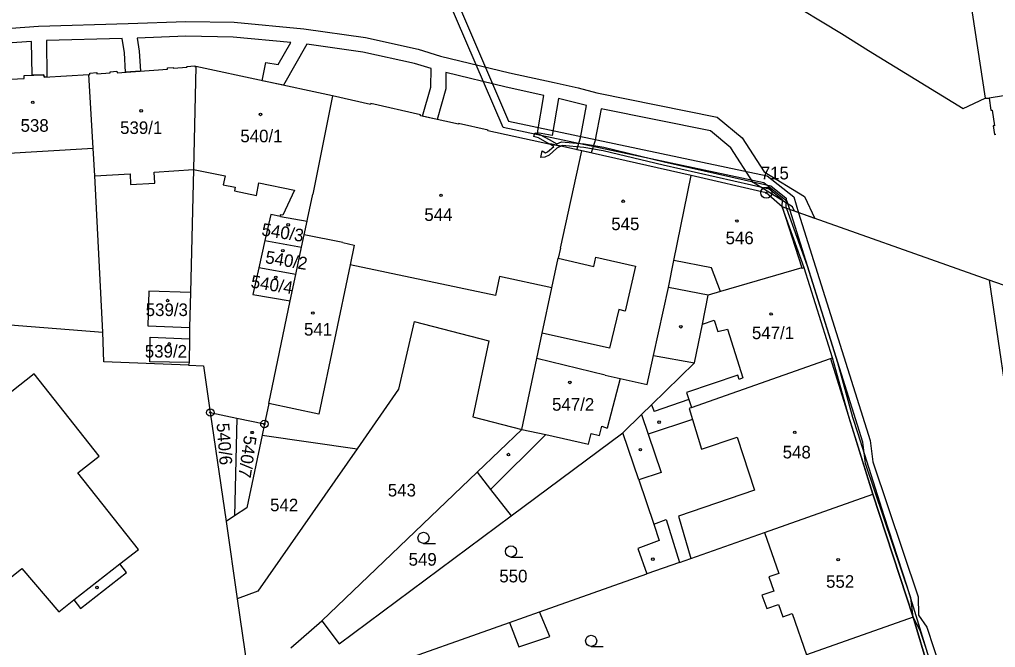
# Model space of a CAD drawing. Extents: x -755819 to -753140, y -1169796 to -1166000.
# Drawn here: x -755315.7 to -755184.1, y -1166631.5 to -1166546.9 of the extents above; entities that cross this region are included whole.
import ezdxf

# ---------------------------------------------------------------- set-up
doc = ezdxf.new("R2010")
doc.units = 0
for name, color, linetype in [('Vrstva 1', 7, 'Continuous'), ('Vrstva 17', 7, 'Continuous'), ('Vrstva 18', 7, 'Continuous'), ('Vrstva 19', 7, 'Continuous'), ('Vrstva 24', 7, 'Continuous'), ('Vrstva 25', 7, 'Continuous'), ('Vrstva 27', 7, 'Continuous'), ('Vrstva 4', 7, 'Continuous')]:
    doc.layers.add(name, color=color, linetype=linetype)

msp = doc.modelspace()

# ---------------------------------------------------------------- linework, layer by layer
at = {"layer": 'Vrstva 1'}
for p, q in [((-755222.5, -1166538.05), (-755204.9, -1166548.78)), ((-755187.75, -1166542.97), (-755185.52, -1166557.5)), ((-755204.9, -1166548.78), (-755201.26, -1166551.05)), ((-755201.26, -1166551.05), (-755188.51, -1166558.89)), ((-755295.77, -1166553.38), (-755294.98, -1166553.33)), ((-755295.76, -1166553.59), (-755295.77, -1166553.38)), ((-755294.98, -1166553.44), (-755293.12, -1166553.32)), ((-755294.98, -1166553.33), (-755294.98, -1166553.44)), ((-755293.13, -1166553.2), (-755292.06, -1166553.13)), ((-755293.12, -1166553.32), (-755293.13, -1166553.2)), ((-755291.92, -1166553.2), (-755292.26, -1166567.08)), ((-755292.06, -1166553.13), (-755292.06, -1166553.2)), ((-755292.06, -1166553.2), (-755291.92, -1166553.2)), ((-755273.49, -1166557.18), (-755291.92, -1166553.2)), ((-755321.16, -1166555.14), (-755315.09, -1166554.83)), ((-755315.09, -1166554.44), (-755312.42, -1166554.32)), ((-755315.09, -1166554.83), (-755315.09, -1166554.44)), ((-755312.42, -1166554.32), (-755312.36, -1166554.67)), ((-755312.36, -1166554.67), (-755306.35, -1166554.28)), ((-755306.35, -1166554.28), (-755306.23, -1166554.27)), ((-755305.77, -1166564.24), (-755306.35, -1166554.28)), ((-755306.23, -1166554.11), (-755305.3, -1166554.04)), ((-755306.23, -1166554.27), (-755306.23, -1166554.11)), ((-755305.3, -1166554.04), (-755305.29, -1166554.19)), ((-755305.29, -1166554.19), (-755303.46, -1166554.06)), ((-755303.47, -1166553.91), (-755302.56, -1166553.84)), ((-755303.46, -1166554.06), (-755303.47, -1166553.91)), ((-755302.56, -1166553.84), (-755302.53, -1166554.05)), ((-755302.53, -1166554.05), (-755295.76, -1166553.59)), ((-755273.49, -1166557.18), (-755276.16, -1166570.42)), ((-755268.4, -1166558.33), (-755273.49, -1166557.18)), ((-755185.52, -1166557.5), (-755185, -1166557.47)), ((-755180.14, -1166556.68), (-755185, -1166557.47)), ((-755185, -1166557.47), (-755184.76, -1166559.1)), ((-755268.36, -1166558.21), (-755268.4, -1166558.33)), ((-755261.64, -1166559.73), (-755268.36, -1166558.21)), ((-755188.51, -1166558.89), (-755185.52, -1166557.5)), ((-755261.63, -1166559.85), (-755261.64, -1166559.73)), ((-755256.53, -1166560.99), (-755261.63, -1166559.85)), ((-755184.76, -1166559.1), (-755184.59, -1166559.08)), ((-755184.59, -1166559.08), (-755184.27, -1166561.2)), ((-755256.51, -1166560.91), (-755256.53, -1166560.99)), ((-755252.54, -1166561.78), (-755256.51, -1166560.91)), ((-755184.27, -1166561.2), (-755184.44, -1166561.23)), ((-755184.44, -1166561.23), (-755184.26, -1166562.36)), ((-755252.56, -1166561.88), (-755252.54, -1166561.78)), ((-755244.12, -1166563.74), (-755252.56, -1166561.88)), ((-755184.26, -1166562.36), (-755184.1, -1166562.33)), ((-755244.1, -1166563.65), (-755244.12, -1166563.74)), ((-755239.9, -1166564.58), (-755244.1, -1166563.65)), ((-755305.55, -1166567.94), (-755305.77, -1166564.24)), ((-755242.79, -1166577.71), (-755239.9, -1166564.58)), ((-755225.17, -1166567.92), (-755239.9, -1166564.58)), ((-755304.46, -1166589.02), (-755305.55, -1166567.94)), ((-755292.26, -1166567.08), (-755292.66, -1166583.69)), ((-755227.48, -1166579.37), (-755225.17, -1166567.92)), ((-755215.03, -1166570.23), (-755225.17, -1166567.92)), ((-755276.87, -1166573.78), (-755276.16, -1166570.42)), ((-755212.88, -1166572.14), (-755215.03, -1166570.23)), ((-755281.82, -1166573.18), (-755282.61, -1166576.68)), ((-755280.53, -1166573.42), (-755281.82, -1166573.18)), ((-755184.97, -1166582.02), (-755212.88, -1166572.14)), ((-755212.88, -1166572.14), (-755210.26, -1166580.36)), ((-755280.53, -1166573.42), (-755276.93, -1166574.08)), ((-755277.32, -1166575.9), (-755276.93, -1166574.08)), ((-755276.93, -1166574.08), (-755276.87, -1166573.78)), ((-755282.61, -1166576.68), (-755283.45, -1166580.35)), ((-755282.61, -1166576.68), (-755277.67, -1166577.57)), ((-755277.67, -1166577.57), (-755277.32, -1166575.9)), ((-755272.13, -1166576.95), (-755277.32, -1166575.9)), ((-755272.13, -1166576.95), (-755270.58, -1166577.28)), ((-755278.44, -1166581.24), (-755277.67, -1166577.57)), ((-755270.58, -1166577.28), (-755271.13, -1166579.93)), ((-755242.79, -1166577.71), (-755243.08, -1166579.04)), ((-755243.94, -1166583.04), (-755243.08, -1166579.04)), ((-755228.21, -1166583), (-755227.48, -1166579.37)), ((-755283.45, -1166580.35), (-755284.26, -1166583.93)), ((-755278.44, -1166581.24), (-755283.45, -1166580.35)), ((-755251.52, -1166584.08), (-755271.13, -1166579.93)), ((-755210.26, -1166580.36), (-755221.22, -1166583.56)), ((-755210.26, -1166580.36), (-755210.23, -1166580.46)), ((-755209.93, -1166580.37), (-755210.23, -1166580.46)), ((-755206.11, -1166592.49), (-755209.93, -1166580.37)), ((-755279.2, -1166584.82), (-755278.44, -1166581.24)), ((-755251, -1166581.54), (-755251.52, -1166584.08)), ((-755243.94, -1166583.04), (-755251, -1166581.54)), ((-755181.08, -1166583.4), (-755184.97, -1166582.02)), ((-755184.97, -1166582.02), (-755181.63, -1166604.84)), ((-755298.29, -1166583.51), (-755298.42, -1166588.18)), ((-755292.66, -1166583.69), (-755298.29, -1166583.51)), ((-755292.66, -1166583.69), (-755292.77, -1166588.41)), ((-755245.25, -1166589.18), (-755243.94, -1166583.04)), ((-755230.25, -1166592.16), (-755228.21, -1166583)), ((-755222.85, -1166584.03), (-755228.21, -1166583)), ((-755221.22, -1166583.56), (-755222.85, -1166584.03)), ((-755284.26, -1166583.93), (-755279.2, -1166584.82)), ((-755282.11, -1166598.66), (-755279.2, -1166584.82)), ((-755223.65, -1166587.96), (-755222.85, -1166584.03)), ((-755262.52, -1166587.57), (-755264.59, -1166596.71)), ((-755262.52, -1166587.57), (-755252.45, -1166590.17)), ((-755318.73, -1166587.9), (-755304.46, -1166589.02)), ((-755304.35, -1166593.01), (-755304.46, -1166589.02)), ((-755298.42, -1166588.18), (-755292.77, -1166588.41)), ((-755292.77, -1166588.41), (-755292.78, -1166589.94)), ((-755224.72, -1166593.15), (-755223.65, -1166587.96)), ((-755298.12, -1166593), (-755298.08, -1166589.68)), ((-755298.08, -1166589.68), (-755292.78, -1166589.94)), ((-755292.78, -1166589.94), (-755292.81, -1166593.13)), ((-755252.45, -1166590.17), (-755254.61, -1166600.42)), ((-755245.98, -1166592.55), (-755245.25, -1166589.18)), ((-755247.97, -1166602.13), (-755245.98, -1166592.55)), ((-755236.75, -1166594.82), (-755245.98, -1166592.55)), ((-755231.11, -1166596.07), (-755230.25, -1166592.16)), ((-755225.1, -1166599.19), (-755206.38, -1166592.59)), ((-755206.38, -1166592.59), (-755206.11, -1166592.49)), ((-755206.38, -1166592.59), (-755200.68, -1166610.85)), ((-755292.9, -1166593.46), (-755304.35, -1166593.01)), ((-755292.81, -1166593.13), (-755298.12, -1166593)), ((-755292.81, -1166593.13), (-755292.9, -1166593.46)), ((-755292.9, -1166593.46), (-755290.9, -1166593.54)), ((-755290.9, -1166593.54), (-755289.98, -1166599.86)), ((-755230.51, -1166598.82), (-755224.72, -1166593.15)), ((-755313.71, -1166594.62), (-755327.63, -1166605.58)), ((-755304.96, -1166605.74), (-755313.71, -1166594.62)), ((-755236.75, -1166594.82), (-755234.71, -1166595.27)), ((-755234.71, -1166595.27), (-755231.11, -1166596.07)), ((-755264.59, -1166596.71), (-755270.2, -1166604.77)), ((-755225.47, -1166598.09), (-755230.15, -1166599.73)), ((-755225.47, -1166598.09), (-755225.1, -1166599.19)), ((-755282.11, -1166598.66), (-755282.69, -1166601.4)), ((-755231.85, -1166600.13), (-755230.51, -1166598.82)), ((-755230.51, -1166598.82), (-755230.15, -1166599.73)), ((-755289.98, -1166599.86), (-755287.85, -1166614.53)), ((-755289.98, -1166599.86), (-755286.42, -1166600.61)), ((-755286.42, -1166600.61), (-755286.72, -1166613.79)), ((-755286.42, -1166600.61), (-755282.69, -1166601.4)), ((-755254.61, -1166600.42), (-755247.97, -1166602.13)), ((-755234.35, -1166602.58), (-755231.85, -1166600.13)), ((-755282.69, -1166601.4), (-755283.01, -1166602.92)), ((-755254, -1166607.9), (-755247.97, -1166602.13)), ((-755283.01, -1166602.92), (-755285.07, -1166612.7)), ((-755283.01, -1166602.92), (-755270.2, -1166604.77)), ((-755249.41, -1166613.77), (-755234.35, -1166602.58)), ((-755232.21, -1166608.92), (-755234.35, -1166602.58)), ((-755270.2, -1166604.77), (-755283.56, -1166623.94)), ((-755307.86, -1166607.98), (-755304.96, -1166605.74)), ((-755299.68, -1166618.31), (-755307.86, -1166607.98)), ((-755274.93, -1166627.92), (-755254, -1166607.9)), ((-755254, -1166607.9), (-755252.23, -1166610.23)), ((-755232.21, -1166608.92), (-755230.17, -1166614.9)), ((-755252.23, -1166610.23), (-755249.41, -1166613.77)), ((-755215.28, -1166616.01), (-755200.68, -1166610.85)), ((-755200.68, -1166610.85), (-755195.23, -1166627.44)), ((-755285.07, -1166612.7), (-755286.72, -1166613.79)), ((-755286.72, -1166613.79), (-755287.85, -1166614.53)), ((-755272.63, -1166631.04), (-755249.41, -1166613.77)), ((-755287.85, -1166614.53), (-755286.34, -1166624.95)), ((-755230.17, -1166614.9), (-755229.48, -1166617.11)), ((-755225.21, -1166619.52), (-755215.28, -1166616.01)), ((-755215.28, -1166616.01), (-755213.35, -1166621.54)), ((-755229.48, -1166617.11), (-755232.34, -1166618.18)), ((-755302.19, -1166620.26), (-755299.68, -1166618.31)), ((-755232.34, -1166618.18), (-755231.13, -1166621.61)), ((-755301.28, -1166621.43), (-755302.19, -1166620.26)), ((-755226.75, -1166620.07), (-755231.13, -1166621.61)), ((-755226.75, -1166620.07), (-755225.21, -1166619.52)), ((-755335.43, -1166636.93), (-755315.38, -1166620.9)), ((-755315.38, -1166620.9), (-755310.42, -1166626.74)), ((-755307.49, -1166626.28), (-755301.28, -1166621.43)), ((-755245.62, -1166626.73), (-755231.13, -1166621.61)), ((-755213.35, -1166621.54), (-755214.69, -1166622.01)), ((-755214.69, -1166622.01), (-755214.02, -1166623.92)), ((-755283.56, -1166623.94), (-755286.34, -1166624.95)), ((-755214.02, -1166623.92), (-755215.61, -1166624.48)), ((-755215.61, -1166624.48), (-755214.98, -1166626.27)), ((-755310.42, -1166626.74), (-755308.4, -1166625.1)), ((-755308.4, -1166625.1), (-755307.49, -1166626.28)), ((-755286.34, -1166624.95), (-755284.65, -1166636.55)), ((-755214.98, -1166626.27), (-755213.4, -1166625.72)), ((-755213.4, -1166625.72), (-755212.82, -1166627.38)), ((-755249.67, -1166628.16), (-755245.62, -1166626.73)), ((-755212.82, -1166627.38), (-755211.54, -1166626.94)), ((-755211.54, -1166626.94), (-755209.6, -1166632.51)), ((-755279.11, -1166631.59), (-755274.93, -1166627.92)), ((-755274.93, -1166627.92), (-755272.63, -1166631.04)), ((-755273.57, -1166636.61), (-755249.67, -1166628.16)), ((-755195.23, -1166627.44), (-755209.6, -1166632.51)), ((-755195.23, -1166627.44), (-755192.56, -1166636.39))]:
    msp.add_line(p, q, dxfattribs=at)
at = {"layer": 'Vrstva 24'}
for centre, radius in [((-755215.03, -1166570.23), 0.75), ((-755215.03, -1166570.23), 0.1), ((-755289.98, -1166599.86), 0.5), ((-755289.98, -1166599.86), 0.1), ((-755282.69, -1166601.4), 0.5), ((-755282.69, -1166601.4), 0.1)]:
    msp.add_circle(centre, radius, dxfattribs=at)
at = {"layer": 'Vrstva 25'}
for p, q in [((-755261.24, -1166617.5), (-755259.64, -1166617.5)), ((-755249.45, -1166619.33), (-755247.85, -1166619.33)), ((-755238.64, -1166631.38), (-755237.04, -1166631.38))]:
    msp.add_line(p, q, dxfattribs=at)
msp.add_lwpolyline([(-755284.27, -1166602.39), (-755284.18, -1166602.54), (-755284.27, -1166602.69), (-755284.45, -1166602.69), (-755284.54, -1166602.54), (-755284.45, -1166602.39)], close=True, dxfattribs=at)
for centre, radius in [((-755313.92, -1166558.04), 0.175), ((-755299.3, -1166559.18), 0.175), ((-755283.21, -1166559.67), 0.175), ((-755258.88, -1166570.58), 0.175), ((-755234.32, -1166571.38), 0.175), ((-755279.49, -1166574.56), 0.175), ((-755218.99, -1166574.04), 0.175), ((-755280.2, -1166578.04), 0.175), ((-755281.16, -1166581.64), 0.175), ((-755295.73, -1166584.77), 0.175), ((-755276.16, -1166586.44), 0.175), ((-755214.39, -1166586.57), 0.175), ((-755226.56, -1166588.29), 0.175), ((-755295.51, -1166590.61), 0.175), ((-755241.51, -1166595.79), 0.175), ((-755229.49, -1166601.15), 0.175), ((-755211.2, -1166602.52), 0.175), ((-755232.01, -1166604.86), 0.175), ((-755249.8, -1166605.53), 0.175), ((-755261.24, -1166616.75), 0.75), ((-755249.45, -1166618.58), 0.75), ((-755230.33, -1166619.61), 0.175), ((-755205.35, -1166619.69), 0.175), ((-755305.26, -1166623.44), 0.175), ((-755238.64, -1166630.63), 0.75)]:
    msp.add_circle(centre, radius, dxfattribs=at)
at = {"layer": 'Vrstva 27'}
for p, q in [((-755260.79, -1166534.91), (-755249.79, -1166560.56)), ((-755250.51, -1166561.44), (-755261.79, -1166535.17)), ((-755331.01, -1166549.05), (-755313.12, -1166547.76)), ((-755313.12, -1166547.76), (-755301.04, -1166547.43)), ((-755301.04, -1166547.43), (-755293.29, -1166547.14)), ((-755293.29, -1166547.14), (-755286.77, -1166547.24)), ((-755286.77, -1166547.24), (-755277.37, -1166548.13)), ((-755277.37, -1166548.13), (-755269.08, -1166549.32)), ((-755301.86, -1166549.45), (-755312.07, -1166549.73)), ((-755301.56, -1166551.38), (-755301.86, -1166549.45)), ((-755293.27, -1166549.14), (-755299.85, -1166549.39)), ((-755299.85, -1166549.39), (-755299.57, -1166551.16)), ((-755286.88, -1166549.24), (-755293.27, -1166549.14)), ((-755279.13, -1166549.97), (-755286.88, -1166549.24)), ((-755269.08, -1166549.32), (-755261.96, -1166550.86)), ((-755314.07, -1166549.84), (-755330.82, -1166551.05)), ((-755314.01, -1166554.39), (-755314.07, -1166549.84)), ((-755312.07, -1166549.73), (-755312, -1166554.65)), ((-755280.82, -1166552.95), (-755279.13, -1166549.97)), ((-755276.96, -1166550.21), (-755280.12, -1166555.75)), ((-755269.44, -1166551.29), (-755276.96, -1166550.21)), ((-755261.96, -1166550.86), (-755258.94, -1166551.8)), ((-755301.4, -1166553.97), (-755301.56, -1166551.38)), ((-755299.57, -1166551.16), (-755299.4, -1166553.84)), ((-755262.47, -1166552.8), (-755269.44, -1166551.29)), ((-755258.94, -1166551.8), (-755249.65, -1166554.05)), ((-755282.98, -1166555.13), (-755282.51, -1166552.66)), ((-755282.51, -1166552.66), (-755280.82, -1166552.95)), ((-755260.22, -1166553.49), (-755262.47, -1166552.8)), ((-755260.25, -1166556), (-755260.22, -1166553.49)), ((-755312.42, -1166554.32), (-755314.01, -1166554.39)), ((-755312.36, -1166554.67), (-755312.42, -1166554.32)), ((-755312, -1166554.65), (-755312.36, -1166554.67)), ((-755299.4, -1166553.84), (-755301.4, -1166553.97)), ((-755258.23, -1166554.03), (-755258.25, -1166556.24)), ((-755250.09, -1166556), (-755258.23, -1166554.03)), ((-755249.65, -1166554.05), (-755243.63, -1166555.35)), ((-755280.12, -1166555.75), (-755282.98, -1166555.13)), ((-755261.38, -1166559.91), (-755260.25, -1166556)), ((-755245, -1166557.1), (-755250.09, -1166556)), ((-755243.63, -1166555.35), (-755240.41, -1166556.09)), ((-755240.41, -1166556.09), (-755237.86, -1166556.76)), ((-755258.25, -1166556.24), (-755259.41, -1166560.35)), ((-755245.87, -1166562.17), (-755245, -1166557.1)), ((-755237.86, -1166556.76), (-755221.66, -1166560.02)), ((-755243.04, -1166557.54), (-755243.89, -1166562.51)), ((-755239.25, -1166558.46), (-755243.04, -1166557.54)), ((-755240.09, -1166562.84), (-755239.25, -1166558.46)), ((-755259.41, -1166560.35), (-755261.38, -1166559.91)), ((-755237.3, -1166558.91), (-755238.15, -1166563.32)), ((-755222.56, -1166561.88), (-755237.3, -1166558.91)), ((-755221.66, -1166560.02), (-755218.27, -1166562.85)), ((-755249.79, -1166560.56), (-755214.93, -1166567.96)), ((-755215.37, -1166568.89), (-755250.51, -1166561.44)), ((-755246.37, -1166562.64), (-755246.23, -1166562.16)), ((-755245.75, -1166562.82), (-755246.37, -1166562.64)), ((-755246.23, -1166562.16), (-755245.55, -1166562.36)), ((-755243.89, -1166562.51), (-755245.87, -1166562.17)), ((-755245.55, -1166562.36), (-755244.31, -1166563.05)), ((-755219.79, -1166564.19), (-755222.56, -1166561.88)), ((-755244.55, -1166563.49), (-755245.75, -1166562.82)), ((-755244.12, -1166563.74), (-755244.55, -1166563.49)), ((-755244.54, -1166564.72), (-755243.69, -1166563.98)), ((-755244.31, -1166563.05), (-755243.25, -1166563.65)), ((-755244.12, -1166563.74), (-755244.1, -1166563.65)), ((-755244.1, -1166563.65), (-755244.12, -1166563.74)), ((-755243.69, -1166563.98), (-755244.12, -1166563.74)), ((-755244.1, -1166563.65), (-755242.73, -1166563.95)), ((-755242.73, -1166563.95), (-755244.1, -1166563.65)), ((-755242.73, -1166563.95), (-755243.27, -1166564.21)), ((-755243.25, -1166563.65), (-755242.66, -1166563.37)), ((-755242.56, -1166563.87), (-755242.73, -1166563.95)), ((-755242.66, -1166563.37), (-755239.59, -1166563.62)), ((-755239.65, -1166564.12), (-755242.56, -1166563.87)), ((-755240.59, -1166564.43), (-755240.09, -1166562.84)), ((-755239.59, -1166563.62), (-755236.91, -1166564.09)), ((-755238.15, -1166563.32), (-755238.63, -1166564.87)), ((-755218.27, -1166562.85), (-755215.34, -1166567.41)), ((-755245.41, -1166565.46), (-755245.26, -1166564.57)), ((-755245.26, -1166564.57), (-755244.8, -1166564.84)), ((-755244.28, -1166565.16), (-755244.9, -1166565.44)), ((-755244.8, -1166564.84), (-755244.54, -1166564.72)), ((-755243.27, -1166564.21), (-755244.28, -1166565.16)), ((-755239.9, -1166564.58), (-755240.59, -1166564.43)), ((-755238.63, -1166564.87), (-755239.9, -1166564.58)), ((-755237.01, -1166564.57), (-755239.65, -1166564.12)), ((-755228.93, -1166566.53), (-755237.01, -1166564.57)), ((-755236.91, -1166564.09), (-755228.81, -1166566.05)), ((-755216.78, -1166568.87), (-755219.79, -1166564.19)), ((-755244.9, -1166565.44), (-755245.41, -1166565.46)), ((-755214.63, -1166569.75), (-755228.93, -1166566.53)), ((-755228.81, -1166566.05), (-755214.41, -1166569.29)), ((-755215.34, -1166567.41), (-755209.9, -1166570.75)), ((-755214.93, -1166567.96), (-755211.34, -1166570.79)), ((-755211.48, -1166572.13), (-755216.78, -1166568.87)), ((-755212.2, -1166571.39), (-755215.37, -1166568.89)), ((-755214.41, -1166569.29), (-755212.34, -1166570.95)), ((-755212.86, -1166571.17), (-755214.63, -1166569.75)), ((-755212.88, -1166572.14), (-755212.86, -1166571.17)), ((-755212.34, -1166570.95), (-755212.38, -1166572.12)), ((-755211.85, -1166572.5), (-755212.2, -1166571.39)), ((-755211.34, -1166570.79), (-755210.67, -1166572.92)), ((-755209.9, -1166570.75), (-755208.47, -1166573.7)), ((-755209.93, -1166580.37), (-755212.88, -1166572.14)), ((-755212.38, -1166572.12), (-755212.3, -1166572.35)), ((-755212.3, -1166572.35), (-755209.5, -1166580.07)), ((-755202.02, -1166603.85), (-755211.85, -1166572.5)), ((-755211.21, -1166572.73), (-755211.48, -1166572.13)), ((-755208.47, -1166573.7), (-755211.21, -1166572.73)), ((-755210.67, -1166572.92), (-755201.04, -1166603.63)), ((-755206.11, -1166592.49), (-755209.93, -1166580.37)), ((-755209.5, -1166580.07), (-755205.41, -1166593.13)), ((-755203.88, -1166600.59), (-755206.11, -1166592.49)), ((-755205.41, -1166593.13), (-755203.41, -1166600.46)), ((-755200.68, -1166610.85), (-755203.88, -1166600.59)), ((-755203.41, -1166600.46), (-755202.71, -1166602.66)), ((-755202.71, -1166602.66), (-755199.19, -1166613.75)), ((-755201.66, -1166606.73), (-755202.02, -1166603.85)), ((-755201.04, -1166603.63), (-755200.68, -1166606.51)), ((-755195.54, -1166624.84), (-755201.66, -1166606.73)), ((-755200.68, -1166606.51), (-755194.54, -1166624.68)), ((-755195.23, -1166627.44), (-755200.68, -1166610.85)), ((-755199.19, -1166613.75), (-755196.09, -1166623.24)), ((-755196.09, -1166623.24), (-755192.21, -1166635.81)), ((-755195.23, -1166627.44), (-755195.54, -1166624.84)), ((-755194.54, -1166624.68), (-755194.52, -1166627.15)), ((-755194.52, -1166627.15), (-755193.39, -1166628.79)), ((-755192.69, -1166635.96), (-755195.23, -1166627.44)), ((-755194.3, -1166629.23), (-755195.23, -1166627.44)), ((-755189.62, -1166643.42), (-755194.3, -1166629.23)), ((-755193.39, -1166628.79), (-755188.62, -1166643.26))]:
    msp.add_line(p, q, dxfattribs=at)
at = {"layer": 'Vrstva 4'}
for p, q in [((-755320.52, -1166565.09), (-755305.77, -1166564.24)), ((-755305.55, -1166567.94), (-755300.78, -1166567.7)), ((-755300.78, -1166567.7), (-755300.72, -1166569.11)), ((-755297.57, -1166567.46), (-755292.26, -1166567.08)), ((-755297.47, -1166568.95), (-755297.57, -1166567.46)), ((-755292.26, -1166567.08), (-755288, -1166567.95)), ((-755288, -1166567.95), (-755288.25, -1166569.16)), ((-755300.72, -1166569.11), (-755297.47, -1166568.95)), ((-755288.25, -1166569.16), (-755286.64, -1166569.49)), ((-755283.76, -1166570.59), (-755283.45, -1166568.88)), ((-755283.45, -1166568.88), (-755278.63, -1166569.89)), ((-755286.64, -1166569.49), (-755286.74, -1166569.98)), ((-755286.74, -1166569.98), (-755283.76, -1166570.59)), ((-755278.63, -1166569.89), (-755280.22, -1166573.23)), ((-755280.22, -1166573.23), (-755280.58, -1166573.2)), ((-755280.58, -1166573.2), (-755280.53, -1166573.42)), ((-755243.08, -1166579.04), (-755238.29, -1166580.18)), ((-755238.29, -1166580.18), (-755237.99, -1166578.92)), ((-755237.99, -1166578.92), (-755232.67, -1166580.12)), ((-755222.4, -1166580.36), (-755227.48, -1166579.37)), ((-755271.13, -1166579.93), (-755275.33, -1166600.09)), ((-755232.67, -1166580.12), (-755234.04, -1166586.17)), ((-755221.22, -1166583.56), (-755222.4, -1166580.36)), ((-755234.91, -1166585.96), (-755236.18, -1166591.2)), ((-755234.04, -1166586.17), (-755234.91, -1166585.96)), ((-755223.65, -1166587.96), (-755222.05, -1166587.42)), ((-755222.05, -1166587.42), (-755221.56, -1166588.92)), ((-755221.56, -1166588.92), (-755220.27, -1166588.61)), ((-755220.27, -1166588.61), (-755218.18, -1166595.17)), ((-755236.18, -1166591.2), (-755245.25, -1166589.18)), ((-755230.25, -1166592.16), (-755224.72, -1166593.15)), ((-755234.71, -1166595.27), (-755236.49, -1166601.98)), ((-755218.88, -1166594.81), (-755225.78, -1166597.17)), ((-755218.68, -1166595.39), (-755218.88, -1166594.81)), ((-755218.18, -1166595.17), (-755218.68, -1166595.39)), ((-755225.78, -1166597.17), (-755225.47, -1166598.09)), ((-755275.33, -1166600.09), (-755282.11, -1166598.66)), ((-755225.1, -1166599.19), (-755225.45, -1166599.32)), ((-755225.45, -1166599.32), (-755225, -1166600.78)), ((-755231.85, -1166600.13), (-755230.97, -1166602.75)), ((-755225, -1166600.78), (-755230.97, -1166602.75)), ((-755225, -1166600.78), (-755223.75, -1166604.81)), ((-755247.97, -1166602.13), (-755244.76, -1166602.83)), ((-755237.53, -1166602.96), (-755237.19, -1166601.71)), ((-755237.19, -1166601.71), (-755236.49, -1166601.98)), ((-755252.23, -1166610.23), (-755244.76, -1166602.83)), ((-755244.76, -1166602.83), (-755238.98, -1166604.1)), ((-755238.98, -1166604.1), (-755238.63, -1166602.66)), ((-755238.63, -1166602.66), (-755237.53, -1166602.96)), ((-755230.97, -1166602.75), (-755229.22, -1166607.96)), ((-755223.75, -1166604.81), (-755218.96, -1166603.19)), ((-755218.96, -1166603.19), (-755216.64, -1166610.34)), ((-755229.22, -1166607.96), (-755232.21, -1166608.92)), ((-755216.64, -1166610.34), (-755226.86, -1166613.84)), ((-755226.86, -1166613.84), (-755225.21, -1166619.52)), ((-755230.17, -1166614.9), (-755228.54, -1166614.29)), ((-755228.54, -1166614.29), (-755226.75, -1166620.07)), ((-755308.4, -1166625.1), (-755302.19, -1166620.26)), ((-755244.2, -1166630.03), (-755245.62, -1166626.73)), ((-755249.67, -1166628.16), (-755248.4, -1166631.46)), ((-755248.4, -1166631.46), (-755244.2, -1166630.03))]:
    msp.add_line(p, q, dxfattribs=at)

# ---------------------------------------------------------------- texts
at = {"layer": 'Vrstva 17'}
msp.add_text('715', height=1.7, dxfattribs=at).set_placement((-755215.78, -1166568.43))
at = {"layer": 'Vrstva 18'}
msp.add_text('540/6', height=1.7, rotation=274.4468, dxfattribs=at).set_placement((-755289.14, -1166601.32))
for s, p in [('543', (-755266.05, -1166611.17)), ('542', (-755281.92, -1166613.17)), ('549', (-755263.25, -1166620.5)), ('550', (-755251.02, -1166622.75))]:
    msp.add_text(s, height=1.7, dxfattribs=at).set_placement(p)
at = {"layer": 'Vrstva 19'}
for s, p in [('538', (-755315.56, -1166562.01)), ('539/1', (-755302.14, -1166562.31)), ('540/1', (-755285.93, -1166563.43)), ('544', (-755261.13, -1166574.03)), ('545', (-755235.93, -1166575.27)), ('546', (-755220.52, -1166577.17)), ('539/3', (-755298.69, -1166586.85)), ('541', (-755277.35, -1166589.49)), ('547/1', (-755216.97, -1166589.96)), ('539/2', (-755298.81, -1166592.45)), ('547/2', (-755243.91, -1166599.61)), ('548', (-755212.82, -1166606.04)), ('552', (-755206.97, -1166623.48))]:
    msp.add_text(s, height=1.7, dxfattribs=at).set_placement(p)
for s, rotation, p in [('540/3', 351.1085, (-755283.15, -1166575.98)), ('540/2', 350.421, (-755282.66, -1166579.7)), ('540/4', 350.8221, (-755284.61, -1166583)), ('540/7', 261.6698, (-755285.4, -1166602.88))]:
    msp.add_text(s, height=1.7, rotation=rotation, dxfattribs=at).set_placement(p)

doc.saveas('drawing.dxf')
